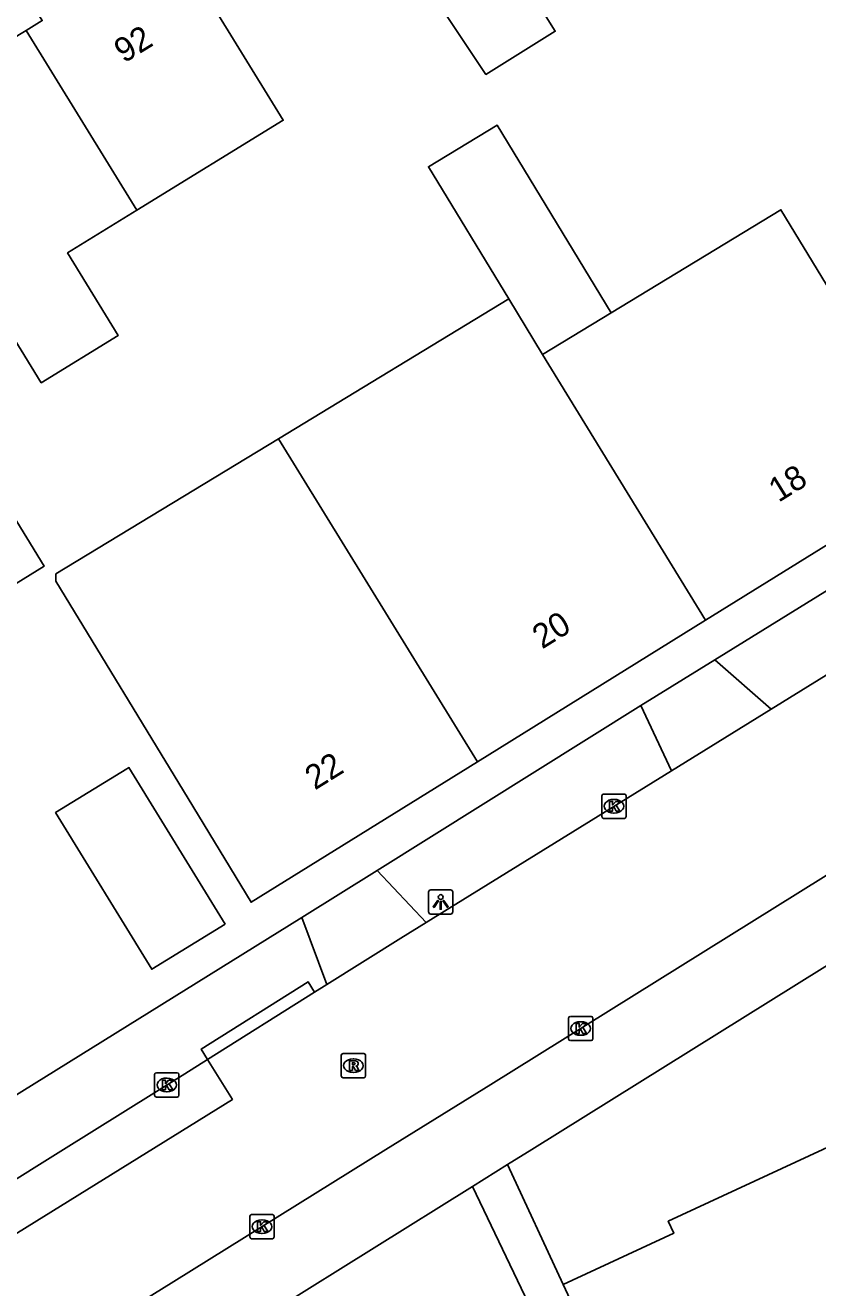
# Model space of a CAD drawing. Extents: x 160037 to 160839, y 385326 to 386441.
# Drawn here: x 160400.1 to 160432.7, y 386244.3 to 386296.3 of the extents above; entities that cross this region are included whole.
import ezdxf

# ---------------------------------------------------------------- set-up
doc = ezdxf.new("R2010")
doc.units = 0
for name, color, linetype in [('IMGEO_Kolk', 7, 'Continuous'), ('IMGEO_Lichtpunt', 7, 'Continuous'), ('IMGEO_Pand', 7, 'Continuous'), ('IMGEO_Pand_nummerreeks', 7, 'Continuous'), ('IMGEO_Rijbaan_lokaal_open', 7, 'Continuous'), ('IMGEO_Rioolput', 7, 'Continuous'), ('IMGEO_Voetpad_open', 7, 'Continuous')]:
    doc.layers.add(name, color=color, linetype=linetype)

msp = doc.modelspace()

# ---------------------------------------------------------------- linework, layer by layer
at = {"layer": 'IMGEO_Kolk'}
for p, q in [((160423.779, 386263.704), (160423.779, 386264.556)), ((160423.854, 386264.63), (160424.706, 386264.63)), ((160424.267, 386264.41), (160424.292, 386264.41)), ((160424.78, 386264.556), (160424.78, 386263.704)), ((160424.29, 386263.85), (160424.265, 386263.85)), ((160424.706, 386263.63), (160423.854, 386263.63)), ((160422.409, 386254.556), (160422.409, 386255.408)), ((160422.484, 386255.482), (160423.336, 386255.482)), ((160423.41, 386255.408), (160423.41, 386254.556)), ((160422.897, 386255.262), (160422.922, 386255.262)), ((160423.336, 386254.482), (160422.484, 386254.482)), ((160422.92, 386254.702), (160422.895, 386254.702)), ((160405.385, 386252.235), (160405.385, 386253.087)), ((160405.46, 386253.161), (160406.312, 386253.161)), ((160405.873, 386252.941), (160405.898, 386252.941)), ((160406.386, 386253.087), (160406.386, 386252.235)), ((160405.896, 386252.381), (160405.871, 386252.381)), ((160406.312, 386252.161), (160405.46, 386252.161)), ((160409.3, 386246.402), (160409.3, 386247.254)), ((160409.375, 386247.328), (160410.227, 386247.328)), ((160409.788, 386247.108), (160409.813, 386247.108)), ((160410.301, 386247.254), (160410.301, 386246.402)), ((160409.811, 386246.548), (160409.786, 386246.548)), ((160410.227, 386246.328), (160409.375, 386246.328))]:
    msp.add_line(p, q, dxfattribs=at)
for points in [[(160423.779, 386263.704), (160423.779, 386264.556)], [(160423.854, 386264.63), (160424.706, 386264.63)], [(160424.1, 386264.33), (160424.223, 386264.33), (160424.223, 386264.179), (160424.353, 386264.33), (160424.517, 386264.33), (160424.371, 386264.179), (160424.524, 386263.93), (160424.372, 386263.93), (160424.287, 386264.094), (160424.223, 386264.027), (160424.223, 386263.93), (160424.1, 386263.93), (160424.1, 386264.33)], [(160424.78, 386264.556), (160424.78, 386263.704)], [(160424.706, 386263.63), (160423.854, 386263.63)], [(160422.409, 386254.556), (160422.409, 386255.408)], [(160422.484, 386255.482), (160423.336, 386255.482)], [(160423.41, 386255.408), (160423.41, 386254.556)], [(160422.73, 386255.182), (160422.853, 386255.182), (160422.853, 386255.031), (160422.983, 386255.182), (160423.147, 386255.182), (160423.001, 386255.031), (160423.154, 386254.782), (160423.002, 386254.782), (160422.917, 386254.946), (160422.853, 386254.879), (160422.853, 386254.782), (160422.73, 386254.782), (160422.73, 386255.182)], [(160423.336, 386254.482), (160422.484, 386254.482)], [(160405.385, 386252.235), (160405.385, 386253.087)], [(160405.46, 386253.161), (160406.312, 386253.161)], [(160405.706, 386252.861), (160405.829, 386252.861), (160405.829, 386252.71), (160405.959, 386252.861), (160406.123, 386252.861), (160405.977, 386252.71), (160406.13, 386252.461), (160405.978, 386252.461), (160405.893, 386252.625), (160405.829, 386252.558), (160405.829, 386252.461), (160405.706, 386252.461), (160405.706, 386252.861)], [(160406.386, 386253.087), (160406.386, 386252.235)], [(160406.312, 386252.161), (160405.46, 386252.161)], [(160409.3, 386246.402), (160409.3, 386247.254)], [(160409.375, 386247.328), (160410.227, 386247.328)], [(160409.621, 386247.028), (160409.744, 386247.028), (160409.744, 386246.877), (160409.874, 386247.028), (160410.038, 386247.028), (160409.892, 386246.877), (160410.045, 386246.628), (160409.893, 386246.628), (160409.808, 386246.792), (160409.744, 386246.725), (160409.744, 386246.628), (160409.621, 386246.628), (160409.621, 386247.028)], [(160410.301, 386247.254), (160410.301, 386246.402)], [(160410.227, 386246.328), (160409.375, 386246.328)]]:
    msp.add_lwpolyline(points, dxfattribs=at)
for centre, start, end in [((160423.856, 386264.554), 91.552, 178.448), ((160423.856, 386264.554), 91.552, 178.448), ((160424.704, 386264.554), 1.552, 88.448), ((160424.704, 386264.554), 1.552, 88.448), ((160423.856, 386263.706), 181.552, 268.448), ((160423.856, 386263.706), 181.552, 268.448), ((160424.704, 386263.706), 271.552, 358.448), ((160424.704, 386263.706), 271.552, 358.448), ((160422.486, 386255.406), 91.552, 178.448), ((160422.486, 386255.406), 91.552, 178.448), ((160423.334, 386255.406), 1.552, 88.448), ((160423.334, 386255.406), 1.552, 88.448), ((160422.486, 386254.558), 181.552, 268.448), ((160422.486, 386254.558), 181.552, 268.448), ((160423.334, 386254.558), 271.552, 358.448), ((160423.334, 386254.558), 271.552, 358.448), ((160405.462, 386253.085), 91.552, 178.448), ((160405.462, 386253.085), 91.552, 178.448), ((160406.31, 386253.085), 1.552, 88.448), ((160406.31, 386253.085), 1.552, 88.448), ((160405.462, 386252.237), 181.552, 268.448), ((160405.462, 386252.237), 181.552, 268.448), ((160406.31, 386252.237), 271.552, 358.448), ((160406.31, 386252.237), 271.552, 358.448), ((160409.377, 386247.252), 91.552, 178.448), ((160409.377, 386247.252), 91.552, 178.448), ((160410.225, 386247.252), 1.552, 88.448), ((160410.225, 386247.252), 1.552, 88.448), ((160409.377, 386246.404), 181.552, 268.448), ((160409.377, 386246.404), 181.552, 268.448), ((160410.225, 386246.404), 271.552, 358.448), ((160410.225, 386246.404), 271.552, 358.448)]:
    msp.add_arc(centre, 0.0765, start, end, dxfattribs=at)
for centre, major_axis, ratio, start_param, end_param in [((160424.266, 386264.13), (-0.387, 0.002), 0.722429, 4.712389, 7.853982), ((160424.291, 386264.13), (-0.39, 0.002), 0.717154, 1.570796, 4.712389), ((160422.896, 386254.982), (-0.387, 0.002), 0.722429, 4.712389, 7.853982), ((160422.921, 386254.982), (-0.39, 0.002), 0.717154, 1.570796, 4.712389), ((160405.872, 386252.661), (-0.387, 0.002), 0.722429, 4.712389, 7.853982), ((160405.897, 386252.661), (-0.39, 0.002), 0.717154, 1.570796, 4.712389), ((160409.787, 386246.828), (-0.387, 0.002), 0.722429, 4.712389, 7.853982), ((160409.812, 386246.828), (-0.39, 0.002), 0.717154, 1.570796, 4.712389)]:
    msp.add_ellipse(centre, major_axis=major_axis, ratio=ratio, start_param=start_param, end_param=end_param, dxfattribs=at)
at = {"layer": 'IMGEO_Lichtpunt'}
for p, q in [((160416.653, 386260.593), (160416.653, 386259.786)), ((160416.653, 386260.593), (160416.653, 386259.786)), ((160417.555, 386260.688), (160416.747, 386260.688)), ((160417.555, 386260.688), (160416.747, 386260.688)), ((160417.649, 386259.786), (160417.649, 386260.593)), ((160417.649, 386259.786), (160417.649, 386260.593)), ((160416.747, 386259.692), (160417.555, 386259.692)), ((160416.747, 386259.692), (160417.555, 386259.692))]:
    msp.add_line(p, q, dxfattribs=at)
for points in [[(160417.027, 386260.257), (160417.066, 386260.229), (160416.878, 386259.967), (160416.84, 386259.994), (160417.027, 386260.257)], [(160417.129, 386260.209), (160417.176, 386260.209), (160417.176, 386259.887), (160417.129, 386259.887), (160417.129, 386260.209)], [(160417.239, 386260.229), (160417.277, 386260.256), (160417.464, 386259.994), (160417.425, 386259.966), (160417.239, 386260.229)]]:
    msp.add_lwpolyline(points, dxfattribs=at)
msp.add_circle((160417.152, 386260.391), 0.0994, dxfattribs=at)
for centre, start, end in [((160416.747, 386260.593), 90, 180), ((160416.747, 386260.593), 90, 180), ((160417.555, 386260.593), 0, 90), ((160417.555, 386260.593), 0, 90), ((160416.747, 386259.786), 180, 270), ((160416.747, 386259.786), 180, 270), ((160417.555, 386259.786), 270, 0), ((160417.555, 386259.786), 270, 360)]:
    msp.add_arc(centre, 0.0946, start, end, dxfattribs=at)
at = {"layer": 'IMGEO_Pand'}
for points in [[(160423.441, 386301.221), (160423.38, 386301.183), (160419.971, 386299.058), (160421.864, 386296.02), (160419.013, 386294.244), (160416.929, 386297.379), (160416.553, 386297.167), (160416.047, 386297.98), (160416.542, 386298.278), (160412.93, 386304.075), (160419.222, 386307.995)], [(160400.098, 386296.059), (160400.76, 386296.461), (160400.447, 386296.97), (160404.193, 386299.275), (160404.5, 386298.775), (160406.115, 386299.769), (160408.736, 386295.511), (160410.673, 386292.363), (160404.659, 386288.662)], [(160404.659, 386288.662), (160401.801, 386286.903), (160403.891, 386283.506), (160400.723, 386281.556), (160396.7, 386288.093), (160394.08, 386292.351), (160395.699, 386293.346), (160395.386, 386293.855), (160399.132, 386296.16), (160399.439, 386295.66), (160400.098, 386296.059)], [(160400.098, 386296.059), (160404.659, 386288.662)], [(160419.949, 386285.004), (160416.643, 386290.446), (160419.471, 386292.164), (160424.163, 386284.438)], [(160424.163, 386284.438), (160431.143, 386288.677), (160433.02, 386285.588), (160433.134, 386285.657)], [(160410.475, 386279.249), (160419.949, 386285.004)], [(160421.344, 386282.725), (160419.949, 386285.004)], [(160424.163, 386284.438), (160421.344, 386282.725)], [(160428.046, 386271.782), (160421.344, 386282.725)], [(160418.66, 386265.956), (160409.355, 386260.179), (160406.757, 386264.452), (160401.324, 386273.389), (160401.318, 386273.687), (160410.475, 386279.249)], [(160410.475, 386279.249), (160418.66, 386265.956)], [(160398.542, 386277.751), (160400.847, 386274.014), (160398.342, 386272.47), (160396.032, 386276.217)], [(160437.951, 386277.931), (160428.046, 386271.782)], [(160428.046, 386271.782), (160418.66, 386265.956)], [(160408.279, 386259.269), (160405.268, 386257.422), (160401.313, 386263.871), (160404.239, 386265.665), (160404.324, 386265.717), (160408.279, 386259.269)], [(160422.193, 386244.45), (160426.737, 386246.557), (160426.51, 386247.048), (160432.875, 386250), (160444.181, 386255.244)], [(160427.057, 386233.963), (160426.867, 386234.372), (160424.296, 386239.915), (160422.193, 386244.45)]]:
    msp.add_lwpolyline(points, dxfattribs=at)
at = {"layer": 'IMGEO_Rijbaan_lokaal_open'}
for points in [[(160446.285, 386277.694), (160443.3, 386275.865), (160438.175, 386272.725), (160430.743, 386268.127)], [(160430.743, 386268.127), (160426.645, 386265.592)], [(160426.645, 386265.592), (160416.554, 386259.349)], [(160437.847, 386264.151), (160436.793, 386263.633), (160419.211, 386252.68), (160414.901, 386250), (160406.174, 386244.574), (160399.731, 386240.558), (160394.903, 386237.536)], [(160416.554, 386259.349), (160415.515, 386258.706), (160412.465, 386256.79)], [(160411.967, 386256.477), (160407.564, 386253.711)], [(160412.465, 386256.79), (160411.967, 386256.477)], [(160407.564, 386253.711), (160408.586, 386252.063), (160391.963, 386241.751)]]:
    msp.add_lwpolyline(points, dxfattribs=at)
at = {"layer": 'IMGEO_Rioolput'}
for p, q in [((160413.06, 386253.028), (160413.06, 386253.88)), ((160413.135, 386253.954), (160413.987, 386253.954)), ((160414.061, 386253.88), (160414.061, 386253.028)), ((160413.548, 386253.734), (160413.573, 386253.734)), ((160413.987, 386252.954), (160413.135, 386252.954)), ((160413.571, 386253.174), (160413.546, 386253.174))]:
    msp.add_line(p, q, dxfattribs=at)
for points in [[(160413.06, 386253.028), (160413.06, 386253.88)], [(160413.135, 386253.954), (160413.987, 386253.954)], [(160414.061, 386253.88), (160414.061, 386253.028)], [(160413.649, 386253.652), (160413.397, 386253.654), (160413.397, 386253.254)], [(160413.397, 386253.254), (160413.521, 386253.254), (160413.521, 386253.416), (160413.532, 386253.416)], [(160413.575, 386253.573), (160413.521, 386253.573), (160413.521, 386253.492)], [(160413.521, 386253.492), (160413.573, 386253.492)], [(160413.579, 386253.387), (160413.65, 386253.254), (160413.79, 386253.254), (160413.725, 386253.38)], [(160413.987, 386252.954), (160413.135, 386252.954)]]:
    msp.add_lwpolyline(points, dxfattribs=at)
for centre, radius, start, end in [((160413.137, 386253.878), 0.0765, 91.552, 178.448), ((160413.137, 386253.878), 0.0765, 91.552, 178.448), ((160413.985, 386253.878), 0.0765, 1.552, 88.448), ((160413.985, 386253.878), 0.0765, 1.552, 88.448), ((160413.531, 386253.363), 0.0533, 26.0293, 88.6989), ((160413.557, 386253.681), 0.19, 274.7715, 282.9687), ((160413.581, 386253.477), 0.0964, 77.0061, 93.1865), ((160413.595, 386253.534), 0.0378, 276.6634, 79.6772), ((160413.648, 386253.542), 0.109, 350.3612, 89.416), ((160413.646, 386253.542), 0.112, 277.5842, 350.9817), ((160413.63, 386253.327), 0.108, 29.5134, 73.7905), ((160413.137, 386253.03), 0.0765, 181.552, 268.448), ((160413.137, 386253.03), 0.0765, 181.552, 268.448), ((160413.985, 386253.03), 0.0765, 271.552, 358.448), ((160413.985, 386253.03), 0.0765, 271.552, 358.448)]:
    msp.add_arc(centre, radius, start, end, dxfattribs=at)
for centre, major_axis, ratio, start_param, end_param in [((160413.547, 386253.454), (-0.387, 0.002), 0.722429, 4.712389, 7.853982), ((160413.572, 386253.454), (-0.39, 0.002), 0.717154, 1.570796, 4.712389)]:
    msp.add_ellipse(centre, major_axis=major_axis, ratio=ratio, start_param=start_param, end_param=end_param, dxfattribs=at)
at = {"layer": 'IMGEO_Voetpad_open'}
for points in [[(160428.432, 386270.16), (160444.725, 386280.241)], [(160425.39, 386268.271), (160428.432, 386270.16)], [(160428.432, 386270.16), (160430.743, 386268.127)], [(160414.534, 386261.489), (160425.39, 386268.271)], [(160426.645, 386265.592), (160425.39, 386268.271)], [(160411.434, 386259.552), (160414.534, 386261.489)], [(160414.534, 386261.489), (160416.554, 386259.349)], [(160419.906, 386249.382), (160420.897, 386250), (160438.341, 386260.875)], [(160411.434, 386259.552), (160396.065, 386250), (160388.66, 386245.397)], [(160412.465, 386256.79), (160411.434, 386259.552)], [(160407.564, 386253.711), (160407.299, 386254.134), (160411.702, 386256.9), (160411.967, 386256.477)], [(160392.888, 386244.526), (160395.952, 386246.445), (160401.634, 386250), (160406.623, 386253.12), (160407.564, 386253.711)], [(160418.465, 386248.484), (160419.906, 386249.382)], [(160422.193, 386244.45), (160419.906, 386249.382)], [(160398.224, 386235.865), (160418.465, 386248.484)], [(160418.465, 386248.484), (160427.397, 386229.799)]]:
    msp.add_lwpolyline(points, dxfattribs=at)

# ---------------------------------------------------------------- texts
at = {"layer": 'IMGEO_Pand_nummerreeks'}
for s, rotation, p in [('92', 31.6484, (160404.122, 386294.688)), ('18', 31.8314, (160431.047, 386276.611)), ('20', 31.8314, (160421.325, 386270.576)), ('22', 31.8314, (160411.974, 386264.771))]:
    msp.add_text(s, height=1, rotation=rotation, dxfattribs=at).set_placement(p)

doc.saveas('drawing.dxf')
